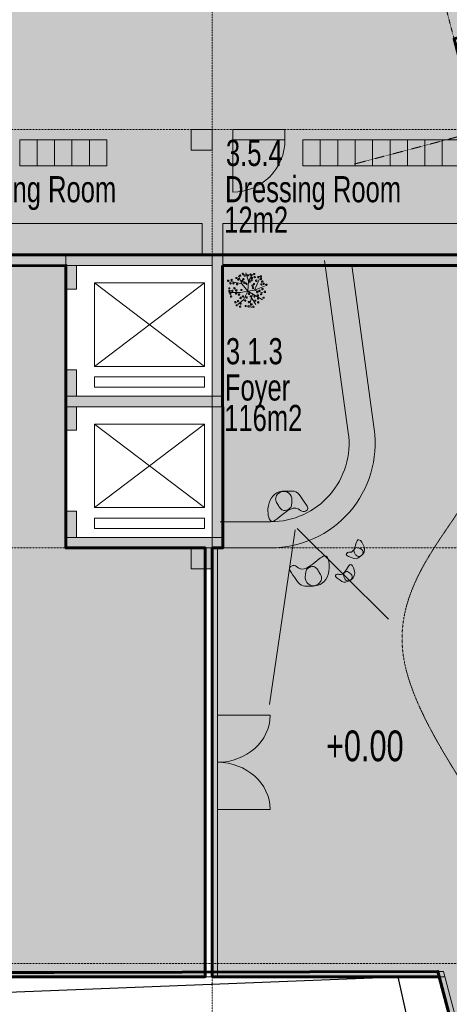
# Model space of a CAD drawing. Header units: millimetres. Extents: x -409347 to -76892, y 286088 to 1850972.
# Tile 345 of 364: x -231928 to -223708, y 1430480 to 1449307. Entities that reach past the tile are written whole.
import ezdxf

# ---------------------------------------------------------------- set-up
doc = ezdxf.new("R2010")
doc.units = ezdxf.units.MM
doc.linetypes.add('DGN Style 2', pattern=[3.08948, 1.853688, -1.235792])
doc.linetypes.add('DGN Style 4', pattern=[4.946257, 2.471584, -1.235792, 0.003089, -1.235792])
for name, color, linetype, lineweight in [('A_BU_CONCRETE_S_FILL', 7, 'Continuous', 0), ('A_BU_DOOR_S', 7, 'Continuous', 0), ('A_BU_ESC_ELE_E', 250, 'Continuous', 0), ('A_BU_FURNITURE_E', 58, 'Continuous', 0), ('A_P_ALLG_RWO_X_X', 20, 'Continuous', 30), ('A_P_TEXT_100_X_T', 80, 'Continuous', 0), ('A_P_WAND_BET_A_X', 25, 'Continuous', 0), ('A_P_WAND_BET_V_X', 131, 'DGN Style 2', 0), ('A_P_WAND_BET_X_X', 251, 'Continuous', 30), ('V_LINIE1', 8, 'Continuous', 13), ('W_MÖBEL LINIE', 252, 'Continuous', 13), ('W_TEXT1', 251, 'Continuous', 13), ('X_SCHRAFFUR 3', 65, 'Continuous', 0), ('Y_MENSCHEN (VOR GLAS)', 30, 'Continuous', 0), ('Z_RAUMSTEMPEL', 251, 'Continuous', 0)]:
    doc.layers.add(name, color=color, linetype=linetype, lineweight=lineweight)
doc.layers.add('A_BU_DOOR_FILL', color=7, linetype='Continuous', lineweight=0, true_color=0xfefefe)
doc.layers.add('A_P_ACHS_HAR_X_X', color=70, linetype='DGN Style 4', lineweight=0, transparency=0.7)
doc.styles.add('HPP200-25', font='arial.ttf', dxfattribs={"width": 0.7, "height": 0.5})
doc.styles.add('HPP200-35', font='arial.ttf', dxfattribs={"width": 0.714286, "height": 0.7})

msp = doc.modelspace()

# ---------------------------------------------------------------- hatches: boundary and pattern name
at = {"layer": 'A_BU_CONCRETE_S_FILL', "lineweight": 90, "true_color": 0x939598, "transparency": 33554470}
msp.add_hatch(color=252, dxfattribs=at).paths.add_polyline_path([(-228244, 1488302), (-280830, 1488302), (-289085, 1488302), (-289085, 1482153), (-272348, 1482154), (-272350, 1468202), (-289085, 1468202), (-289085, 1463907), (-281017, 1463907), (-281022, 1466713), (-272350, 1466713), (-255549, 1466692), (-255549, 1462081), (-233595, 1462081), (-233595, 1444808), (-222526, 1444810), (-223150, 1447173), (-223616, 1448938), (-210122, 1452499), (-211274, 1456863), (-228244, 1452444)])
at = {"layer": 'A_BU_CONCRETE_S_FILL', "ltscale": 4.744342, "extrusion": (0, 0, -1)}
h = msp.add_hatch(color=256, dxfattribs=at)
h.paths.add_polyline_path([(233595, 1444608), (228244, 1444608), (222263, 1444608), (222263, 1444808), (228044, 1444808), (228044, 1447010), (223082, 1447010), (223082, 1447210), (233595, 1447210), (233595, 1459532), (233595, 1481953), (233595, 1482152), (255845, 1482152), (255845, 1481953), (255845, 1461502), (255645, 1461502), (233895, 1461502), (233895, 1459703), (233895, 1459502), (233895, 1444608)])
h.paths.add_polyline_path([(255545, 1462102), (233895, 1462102), (233895, 1474980), (255545, 1474980)], flags=16)
h.paths.add_polyline_path([(255545, 1475180), (233895, 1475180), (233895, 1477566), (255545, 1477566)], flags=16)
h.paths.add_polyline_path([(233895, 1477766), (233895, 1481953), (255545, 1481953), (255545, 1477766)], flags=16)
h.paths.add_polyline_path([(233595, 1444808), (228244, 1444808), (228244, 1447010), (233595, 1447010)], flags=16)
at = {"layer": 'A_BU_CONCRETE_S_FILL', "lineweight": 90, "true_color": 0x991b1e, "transparency": 33554495}
msp.add_hatch(color=244, dxfattribs=at).paths.add_polyline_path([(-233896, 1454610), (-235892, 1454610), (-248504, 1453421), (-253652, 1454610), (-255849, 1454610), (-255845, 1463702), (-262837, 1463702), (-263082, 1431008), (-253075, 1431008), (-253075, 1434827), (-238325, 1434827), (-238325, 1431008), (-228377, 1431008), (-228378, 1439207), (-231044, 1439207), (-231044, 1444608), (-233896, 1444591)])
at = {"layer": 'A_BU_CONCRETE_S_FILL', "lineweight": 90, "true_color": 0x7aafdf, "transparency": 33554508}
msp.add_hatch(color=143, dxfattribs=at).paths.add_polyline_path([(-210049, 1452222), (-223252, 1448737), (-222163, 1444610), (-222473, 1444608), (-228047, 1444605), (-228044, 1439207), (-228245, 1439207), (-228244, 1431008), (-223900, 1431008), (-222916, 1427283), (-204720, 1432085)])
at = {"layer": 'A_BU_CONCRETE_S_FILL'}
for points in [[(-228644, 1446810), (-228644, 1447210), (-228244, 1447210), (-228244, 1446810)], [(-228244, 1444608), (-231044, 1444608), (-231044, 1444808), (-228244, 1444808)], [(-228244, 1441907), (-228244, 1444808), (-228044, 1444808), (-228044, 1441907)], [(-230844, 1444156), (-231044, 1444156), (-231044, 1444608), (-230844, 1444608)], [(-228244, 1441907), (-231044, 1441907), (-231044, 1442107), (-228244, 1442107)], [(-231044, 1441907), (-231044, 1442107), (-228044, 1442107), (-228044, 1441907)], [(-228244, 1439207), (-228244, 1442107), (-228044, 1442107), (-228044, 1439207)], [(-230844, 1441455), (-231044, 1441455), (-231044, 1441907), (-230844, 1441907)], [(-231044, 1439207), (-231044, 1439407), (-228044, 1439407), (-228044, 1439207)], [(-228644, 1438807), (-228644, 1439207), (-228244, 1439207), (-228244, 1438807)]]:
    msp.add_hatch(color=256, dxfattribs=at).paths.add_polyline_path(points)
at = {"layer": 'A_BU_CONCRETE_S_FILL', "extrusion": (0, 0, -1)}
for points in [[(231044, 1442107), (230844, 1442107), (230844, 1442610), (231044, 1442610)], [(231044, 1439407), (230844, 1439407), (230844, 1439910), (231044, 1439910)]]:
    msp.add_hatch(color=256, dxfattribs=at).paths.add_polyline_path(points)
at = {"layer": 'A_BU_DOOR_FILL'}
msp.add_hatch(color=256, dxfattribs=at).paths.add_polyline_path([(-226852, 1447010), (-227852, 1447010), (-227852, 1447210), (-226852, 1447210)])
at = {"layer": 'X_SCHRAFFUR 3', "transparency": 33554636}
h = msp.add_hatch(color=256, dxfattribs=at)
edge = h.paths.add_edge_path()
edge.add_ellipse((-227582, 1444135), major_axis=(-285, 285), ratio=1, start_angle=193.9885, end_angle=553.9885)
at = {"layer": 'Y_MENSCHEN (VOR GLAS)', "linetype": 'Continuous', "transparency": 33554661, "extrusion": (0, 0, -1)}
h = msp.add_hatch(color=256, dxfattribs=at)
edge = h.paths.add_edge_path()
edge.add_spline(control_points=[(226713, 1440294), (226609, 1440299), (226533, 1440137), (226372, 1439943), (226518, 1439879), (226690, 1440062), (226895, 1439829), (227152, 1439662), (227221, 1440046), (227026, 1440319), (226796, 1440291), (226713, 1440294)], knot_values=[0, 0, 0, 0, 0.14717, 0.223427, 0.264495, 0.315541, 0.530984, 0.576721, 0.696815, 0.881374, 1, 1, 1, 1], degree=3, periodic=0)
edge = h.paths.add_edge_path(flags=16)
edge.add_spline(control_points=[(226909, 1440283), (226951, 1440273), (227018, 1440225), (227042, 1440113), (226987, 1440039), (226950, 1439963), (226885, 1439913), (226805, 1439926), (226735, 1439970), (226723, 1440068), (226707, 1440175), (226787, 1440286), (226875, 1440291), (226909, 1440283)], knot_values=[0, 0, 0, 0, 0.121659, 0.207681, 0.296391, 0.37264, 0.453094, 0.504047, 0.594724, 0.666593, 0.772199, 0.899184, 1, 1, 1, 1], degree=3, periodic=0)
h = msp.add_hatch(color=256, dxfattribs=at)
edge = h.paths.add_edge_path()
edge.add_spline(control_points=[(225459, 1439011), (225501, 1438981), (225578, 1439027), (225698, 1439063), (225655, 1439130), (225533, 1439101), (225511, 1439255), (225450, 1439396), (225316, 1439255), (225322, 1439087), (225426, 1439035), (225459, 1439011)], knot_values=[0, 0, 0, 0, 0.14717, 0.223427, 0.264495, 0.315541, 0.530984, 0.576721, 0.696815, 0.881374, 1, 1, 1, 1], degree=3, periodic=0)
edge = h.paths.add_edge_path(flags=16)
edge.add_spline(control_points=[(225380, 1439070), (225366, 1439085), (225351, 1439124), (225372, 1439177), (225415, 1439193), (225452, 1439214), (225493, 1439217), (225522, 1439190), (225540, 1439152), (225518, 1439108), (225495, 1439059), (225431, 1439035), (225393, 1439057), (225380, 1439070)], knot_values=[0, 0, 0, 0, 0.121659, 0.207681, 0.296391, 0.37264, 0.453094, 0.504047, 0.594724, 0.666593, 0.772199, 0.899184, 1, 1, 1, 1], degree=3, periodic=0)
h = msp.add_hatch(color=256, dxfattribs=at)
edge = h.paths.add_edge_path()
edge.add_spline(control_points=[(226470, 1438476), (226573, 1438472), (226649, 1438634), (226810, 1438827), (226665, 1438891), (226493, 1438708), (226287, 1438942), (226030, 1439109), (225961, 1438725), (226156, 1438451), (226387, 1438480), (226470, 1438476)], knot_values=[0, 0, 0, 0, 0.14717, 0.223427, 0.264495, 0.315541, 0.530984, 0.576721, 0.696815, 0.881374, 1, 1, 1, 1], degree=3, periodic=0)
edge = h.paths.add_edge_path(flags=16)
edge.add_spline(control_points=[(226273, 1438488), (226232, 1438497), (226164, 1438545), (226140, 1438657), (226196, 1438732), (226233, 1438808), (226298, 1438858), (226377, 1438845), (226448, 1438800), (226460, 1438703), (226475, 1438596), (226395, 1438485), (226308, 1438480), (226273, 1438488)], knot_values=[0, 0, 0, 0, 0.121659, 0.207681, 0.296391, 0.37264, 0.453094, 0.504047, 0.594724, 0.666593, 0.772199, 0.899184, 1, 1, 1, 1], degree=3, periodic=0)
h = msp.add_hatch(color=256, dxfattribs=at)
edge = h.paths.add_edge_path()
edge.add_spline(control_points=[(225694, 1438553), (225742, 1438534), (225804, 1438599), (225911, 1438666), (225851, 1438719), (225741, 1438659), (225680, 1438802), (225584, 1438922), (225491, 1438751), (225541, 1438590), (225655, 1438568), (225694, 1438553)], knot_values=[0, 0, 0, 0, 0.14717, 0.223427, 0.264495, 0.315541, 0.530984, 0.576721, 0.696815, 0.881374, 1, 1, 1, 1], degree=3, periodic=0)
edge = h.paths.add_edge_path(flags=16)
edge.add_spline(control_points=[(225602, 1438589), (225584, 1438600), (225560, 1438633), (225566, 1438690), (225604, 1438717), (225633, 1438747), (225672, 1438761), (225708, 1438742), (225734, 1438710), (225725, 1438662), (225715, 1438609), (225660, 1438569), (225617, 1438580), (225602, 1438589)], knot_values=[0, 0, 0, 0, 0.121659, 0.207681, 0.296391, 0.37264, 0.453094, 0.504047, 0.594724, 0.666593, 0.772199, 0.899184, 1, 1, 1, 1], degree=3, periodic=0)

# ---------------------------------------------------------------- linework, layer by layer
at = {"color": 244, "lineweight": 60, "true_color": 0x991b1e}
for points in [[(-295285, 1429115), (-295285, 1463253), (-298313, 1463253), (-298313, 1490102), (-289365, 1490102), (-289365, 1488302), (-228244, 1488302), (-228244, 1452557), (-211316, 1457025), (-209529, 1451033), (-209742, 1450972), (-204640, 1431875), (-204285, 1431953), (-204376, 1432295), (-222916, 1427283), (-223926, 1431108), (-263082, 1431008), (-263082, 1428930), (-288575, 1429035), (-295285, 1429115)], [(-263082, 1431008), (-262837, 1463702), (-255845, 1463702), (-255849, 1454610), (-253652, 1454610), (-248504, 1453421), (-235892, 1454610), (-233896, 1454610), (-233896, 1444591), (-231044, 1444608), (-231044, 1439207), (-228378, 1439207), (-228377, 1431008), (-238325, 1431008), (-238325, 1434827), (-253075, 1434827), (-253075, 1431008), (-263082, 1431008)]]:
    msp.add_lwpolyline(points, dxfattribs=at)
at = {"color": 251, "lineweight": 60, "true_color": 0x636466}
msp.add_lwpolyline([(-280830, 1488302), (-228244, 1488302), (-228244, 1452444), (-211274, 1456863), (-210122, 1452499), (-223616, 1448938), (-223150, 1447173), (-222526, 1444810), (-233595, 1444808), (-233595, 1462081), (-255549, 1462081), (-255549, 1466692), (-272350, 1466713), (-281022, 1466713), (-281017, 1463907), (-289085, 1463907), (-289085, 1468202), (-272350, 1468202), (-272348, 1482154), (-289085, 1482153), (-289085, 1488302), (-280830, 1488302)], dxfattribs=at)
at = {"color": 143, "lineweight": 60, "true_color": 0x7aafdf}
msp.add_lwpolyline([(-228044, 1444605), (-222473, 1444608), (-222163, 1444610), (-223252, 1448737), (-210049, 1452222), (-204720, 1432085), (-222916, 1427283), (-223900, 1431008), (-228244, 1431008), (-228245, 1439207), (-228044, 1439207), (-228047, 1444605)], dxfattribs=at)
at = {"layer": 'A_BU_CONCRETE_S_FILL'}
for p, q in [((-228244, 1447210), (-228644, 1447210)), ((-228644, 1447210), (-228644, 1446810)), ((-228244, 1446810), (-228244, 1447210)), ((-228644, 1446810), (-228244, 1446810)), ((-231044, 1444808), (-231044, 1444608)), ((-228244, 1444808), (-231044, 1444808)), ((-228044, 1444808), (-228244, 1444808)), ((-228244, 1444808), (-228244, 1441907)), ((-228244, 1444608), (-228244, 1444808)), ((-228044, 1441907), (-228044, 1444808)), ((-230844, 1444608), (-231044, 1444608)), ((-231044, 1444608), (-231044, 1444156)), ((-231044, 1444608), (-228244, 1444608)), ((-230844, 1444156), (-230844, 1444608)), ((-231044, 1444156), (-230844, 1444156)), ((-231044, 1442107), (-231044, 1442610)), ((-231044, 1442610), (-230844, 1442610)), ((-230844, 1442610), (-230844, 1442107)), ((-231044, 1442107), (-231044, 1441907)), ((-228244, 1442107), (-231044, 1442107)), ((-228044, 1442107), (-231044, 1442107)), ((-231044, 1442107), (-231044, 1441907)), ((-230844, 1442107), (-231044, 1442107)), ((-228044, 1442107), (-228244, 1442107)), ((-228244, 1442107), (-228244, 1439207)), ((-228244, 1441907), (-228244, 1442107)), ((-228044, 1439207), (-228044, 1442107)), ((-228044, 1441907), (-228044, 1442107)), ((-230844, 1441907), (-231044, 1441907)), ((-231044, 1441907), (-231044, 1441455)), ((-231044, 1441907), (-228244, 1441907)), ((-231044, 1441907), (-228044, 1441907)), ((-230844, 1441455), (-230844, 1441907)), ((-228244, 1441907), (-228044, 1441907)), ((-231044, 1441455), (-230844, 1441455)), ((-231044, 1439407), (-231044, 1439910)), ((-231044, 1439910), (-230844, 1439910)), ((-230844, 1439910), (-230844, 1439407)), ((-228044, 1439407), (-231044, 1439407)), ((-231044, 1439407), (-231044, 1439207)), ((-230844, 1439407), (-231044, 1439407)), ((-228044, 1439207), (-228044, 1439407)), ((-231044, 1439207), (-228044, 1439207)), ((-228244, 1439207), (-228644, 1439207)), ((-228644, 1439207), (-228644, 1438807)), ((-228244, 1439207), (-228044, 1439207)), ((-228244, 1438807), (-228244, 1439207)), ((-228644, 1438807), (-228244, 1438807))]:
    msp.add_line(p, q, dxfattribs=at)
at = {"layer": 'A_BU_CONCRETE_S_FILL', "ltscale": 4.744342}
msp.add_line((-231044, 1439207), (-231044, 1444608), dxfattribs=at)
at = {"layer": 'A_BU_DOOR_FILL'}
for p, q in [((-226852, 1447210), (-227852, 1447210)), ((-227852, 1447210), (-227852, 1447010)), ((-226852, 1447010), (-226852, 1447210)), ((-227852, 1447010), (-226852, 1447010))]:
    msp.add_line(p, q, dxfattribs=at)
at = {"layer": 'A_BU_DOOR_S'}
for p, q in [((-227852, 1447010), (-227852, 1446010)), ((-228144, 1436007), (-227136, 1436007))]:
    msp.add_line(p, q, dxfattribs=at)
at = {"layer": 'A_BU_DOOR_S', "extrusion": (0, 0, -1)}
msp.add_line((-228144, 1434207), (-227136, 1434207), dxfattribs=at)
at = {"layer": 'A_BU_DOOR_S'}
for centre, major_axis, ratio, start_param, end_param in [((-227852, 1447010), (-707, 707), 1, 2.356197, 3.926994), ((-228144, 1434207), (1008, 0), 0.892857, 0, 1.570796)]:
    msp.add_ellipse(centre, major_axis=major_axis, ratio=ratio, start_param=start_param, end_param=end_param, dxfattribs=at)
at = {"layer": 'A_BU_DOOR_S', "extrusion": (0, 0, -1)}
msp.add_ellipse((-228144, 1436007), major_axis=(1008, 0), ratio=0.892857, start_param=0, end_param=1.570796, dxfattribs=at)
at = {"layer": 'A_BU_ESC_ELE_E'}
for p, q in [((-230494, 1442678), (-228394, 1444274)), ((-230494, 1444274), (-228394, 1442678)), ((-230494, 1439978), (-228394, 1441573)), ((-230494, 1441573), (-228394, 1439978))]:
    msp.add_line(p, q, dxfattribs=at)
for points in [[(-230494, 1442678), (-228394, 1442678), (-228394, 1444274), (-230494, 1444274)], [(-228394, 1442478), (-230494, 1442478), (-230494, 1442278), (-228394, 1442278)], [(-230494, 1439978), (-228394, 1439978), (-228394, 1441573), (-230494, 1441573)], [(-228394, 1439778), (-230494, 1439778), (-230494, 1439578), (-228394, 1439578)]]:
    msp.add_3dface(points, dxfattribs=at)
at = {"layer": 'A_BU_FURNITURE_E'}
for p, q in [((-226093, 1444700), (-225640, 1441411)), ((-225145, 1441479), (-225575, 1444608)), ((-227126, 1439707), (-228095, 1439707)), ((-228095, 1439207), (-227126, 1439207))]:
    msp.add_line(p, q, dxfattribs=at)
for radius in [2000, 1500]:
    msp.add_arc((-227126, 1441207), radius, 270, 7.8355, dxfattribs=at)
at = {"layer": 'A_P_ACHS_HAR_X_X', "ltscale": 0.000466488, "transparency": 33554477}
for p, q in [((-228244, 1498030), (-228244, 1429990)), ((-226226, 1458828), (-216442, 1421758)), ((-199433, 1453432), (-225521, 1446547)), ((-218497, 1447210), (-308497, 1447210)), ((-218497, 1439210), (-308497, 1439210)), ((-218497, 1431258), (-308497, 1431258))]:
    msp.add_line(p, q, dxfattribs=at)
at = {"layer": 'A_P_ALLG_RWO_X_X', "ltscale": 0.01}
msp.add_lwpolyline([(-299753, 1490181), (-299092, 1462246), (-295976, 1462253), (-296285, 1429112), (-262954, 1429196), (-262955, 1429950), (-247238, 1430121), (-224692, 1431008), (-223950, 1427669), (-223424, 1425764), (-216588, 1426626), (-198132, 1432520), (-204837, 1460131), (-209821, 1458875), (-209547, 1457526), (-225733, 1453254), (-227536, 1491762)], dxfattribs=at)
at = {"layer": 'A_P_WAND_BET_A_X', "ltscale": 0.01}
msp.add_3dface([(-409347, 1850972), (-87526, 1850972), (-87526, 286088), (-409347, 286088)], dxfattribs=at)
at = {"layer": 'A_P_WAND_BET_A_X'}
for points in [[(-228244, 1439207), (-228144, 1439207), (-228144, 1431008), (-228244, 1431008)], [(-263082, 1431008), (-263082, 1431108), (-223822, 1431108), (-223796, 1431008)], [(-222820, 1427308), (-222916, 1427283), (-223926, 1431108), (-223822, 1431108)]]:
    msp.add_3dface(points, dxfattribs=at)
at = {"layer": 'A_P_WAND_BET_V_X'}
msp.add_3dface([(-393854, 1527409), (-393847, 1392399), (-111053, 1392415), (-111060, 1527424)], dxfattribs=at)
msp.add_3dface([(-393854, 1527409), (-393847, 1392399), (-111053, 1392415), (-111060, 1527424)], dxfattribs=at)
at = {"layer": 'V_LINIE1'}
for p, q in [((-231928, 1446510), (-231928, 1447012)), ((-231928, 1447010), (-230262, 1447010)), ((-231928, 1447010), (-230262, 1447010)), ((-231595, 1446510), (-231595, 1447010)), ((-231262, 1446510), (-231262, 1447010)), ((-230928, 1446510), (-230928, 1447010)), ((-230595, 1446510), (-230595, 1447010)), ((-230262, 1446510), (-230262, 1447010)), ((-226509, 1446510), (-226509, 1447010)), ((-226509, 1447010), (-224842, 1447010)), ((-226176, 1446510), (-226176, 1447010)), ((-225842, 1446510), (-225842, 1447010)), ((-225509, 1446510), (-225509, 1447010)), ((-225176, 1446510), (-225176, 1447010)), ((-224842, 1446510), (-224842, 1447012)), ((-224842, 1447010), (-223176, 1447010)), ((-224842, 1447010), (-223176, 1447010)), ((-224509, 1446510), (-224509, 1447010)), ((-224176, 1446510), (-224176, 1447010)), ((-223842, 1446510), (-223842, 1447010)), ((-231928, 1446510), (-230262, 1446510)), ((-226509, 1446510), (-224842, 1446510)), ((-224842, 1446510), (-223176, 1446510))]:
    msp.add_line(p, q, dxfattribs=at)
at = {"layer": 'W_MÖBEL LINIE'}
for points in [[(-233595, 1444808), (-233595, 1445408), (-228438, 1445408), (-228438, 1444808)], [(-228044, 1444808), (-228044, 1445408), (-222684, 1445408), (-222684, 1444808)]]:
    msp.add_3dface(points, dxfattribs=at)
at = {"layer": 'Y_MENSCHEN (VOR GLAS)'}
for p, q in [((-227553, 1444310), (-227604, 1444467)), ((-227553, 1444310), (-227472, 1444435)), ((-227680, 1444253), (-227891, 1444300)), ((-227680, 1444253), (-227741, 1444412)), ((-227565, 1444115), (-227680, 1444253)), ((-227565, 1444115), (-227553, 1444310)), ((-227435, 1444137), (-227347, 1444336)), ((-227704, 1444089), (-227929, 1444093)), ((-227565, 1444115), (-227704, 1444089)), ((-227565, 1444115), (-227647, 1443949)), ((-227565, 1444115), (-227435, 1444137)), ((-227565, 1444115), (-227285, 1443947)), ((-227471, 1444059), (-227516, 1443901)), ((-227435, 1444137), (-227244, 1444209)), ((-227435, 1444137), (-227273, 1444081)), ((-227647, 1443949), (-227755, 1443863)), ((-227516, 1443901), (-227500, 1443795)), ((-227491, 1443990), (-227409, 1443859)), ((-226655, 1439551), (-227150, 1436213)), ((-226622, 1439578), (-224871, 1437844))]:
    msp.add_line(p, q, dxfattribs=at)
for centre, major_axis, start_param, end_param in [((-227658, 1444447), (8.19, 8.19), 4.956535, 11.23972), ((-227624, 1444416), (-10.1, 10.1), 3.385738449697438, 9.668923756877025), ((-227563, 1444419), (-8.19, 8.19), 3.385738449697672, 9.668923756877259), ((-227510, 1444431), (-10.1, 10.1), 3.385738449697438, 9.668923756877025), ((-227443, 1444442), (10.1, 10.1), 4.956535, 11.23972), ((-227937, 1444314), (-10.1, 10.1), 3.385738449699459, 9.668923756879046), ((-227895, 1444266), (-10.1, 10.1), 3.385738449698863, 9.66892375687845), ((-227874, 1444331), (-8.19, 8.19), 3.385738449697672, 9.668923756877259), ((-227838, 1444264), (8.19, 8.19), 4.956535, 11.23972), ((-227781, 1444367), (8.19, 8.19), 4.956535, 11.23972), ((-227767, 1444248), (10.1, 10.1), 4.956535, 11.23972), ((-227745, 1444341), (-10.1, 10.1), 3.385738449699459, 9.668923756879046), ((-227708, 1444414), (-10.1, 10.1), 3.38573844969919, 9.668923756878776), ((-227671, 1444307), (-8.19, 8.19), 3.385738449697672, 9.668923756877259), ((-227649, 1444345), (10.1, 10.1), 4.956535, 11.23972), ((-227630, 1444278), (-10.1, 10.1), 3.38573844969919, 9.668923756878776), ((-227590, 1444256), (-8.19, 8.19), 3.38573844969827, 9.668923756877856), ((-227529, 1444297), (10.1, 10.1), 4.956535, 11.23972), ((-227491, 1444323), (-8.19, 8.19), 3.38573844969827, 9.668923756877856), ((-227484, 1444365), (-8.19, 8.19), 3.385738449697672, 9.668923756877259), ((-227444, 1444254), (-8.19, 8.19), 3.385738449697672, 9.668923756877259), ((-227431, 1444382), (-10.1, 10.1), 3.38573844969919, 9.668923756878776), ((-227403, 1444316), (-10.1, 10.1), 3.385738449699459, 9.668923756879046), ((-227362, 1444384), (-10.1, 10.1), 3.38573844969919, 9.668923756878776), ((-227313, 1444397), (-10.1, 10.1), 3.385738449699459, 9.668923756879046), ((-227313, 1444349), (-10.1, 10.1), 3.385738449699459, 9.668923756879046), ((-227304, 1444245), (-8.19, 8.19), 3.385738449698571, 9.668923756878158), ((-227286, 1444299), (10.1, 10.1), 4.956535, 11.23972), ((-227259, 1444255), (-8.19, 8.19), 3.385738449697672, 9.668923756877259), ((-227209, 1444238), (10.1, 10.1), 4.956535, 11.23972), ((-227915, 1444119), (-10.1, 10.1), 3.385738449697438, 9.668923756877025), ((-227916, 1444170), (8.19, 8.19), 4.956535, 11.23972), ((-227899, 1444066), (8.19, 8.19), 4.956535, 11.23972), ((-227861, 1444124), (-10.1, 10.1), 3.385738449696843, 9.66892375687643), ((-227818, 1444170), (10.1, 10.1), 4.956535, 11.23972), ((-227783, 1444129), (-10.1, 10.1), 3.38573844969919, 9.668923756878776), ((-227786, 1444070), (-8.19, 8.19), 3.385738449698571, 9.668923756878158), ((-227732, 1444050), (-10.1, 10.1), 3.385738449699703, 9.66892375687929), ((-227685, 1444139), (-8.19, 8.19), 3.385738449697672, 9.668923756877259), ((-227542, 1444067), (-10.1, 10.1), 3.385738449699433, 9.66892375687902), ((-227472, 1444220), (10.1, 10.1), 4.956535, 11.23972), ((-227463, 1444174), (8.19, 8.19), 4.956535, 11.23972), ((-227384, 1444099), (10.1, 10.1), 4.956535, 11.23972), ((-227340, 1444126), (8.19, 8.19), 4.956535, 11.23972), ((-227308, 1444058), (8.19, 8.19), 4.956535, 11.23972), ((-227283, 1444154), (-10.1, 10.1), 3.385738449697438, 9.668923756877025), ((-227238, 1444104), (-10.1, 10.1), 3.385738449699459, 9.668923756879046), ((-227883, 1444012), (-10.1, 10.1), 3.385738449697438, 9.668923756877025), ((-227799, 1443905), (10.1, 10.1), 4.956535, 11.23972), ((-227749, 1443924), (-10.1, 10.1), 3.385738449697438, 9.668923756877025), ((-227700, 1443986), (-10.1, 10.1), 3.385738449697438, 9.668923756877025), ((-227700, 1443878), (-8.19, 8.19), 3.385738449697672, 9.668923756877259), ((-227657, 1444015), (-8.19, 8.19), 3.385738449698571, 9.668923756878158), ((-227613, 1443937), (-8.19, 8.19), 3.385738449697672, 9.668923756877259), ((-227588, 1443996), (-10.1, 10.1), 3.385738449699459, 9.668923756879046), ((-227544, 1443906), (10.1, 10.1), 4.956535, 11.23972), ((-227508, 1444017), (8.19, 8.19), 4.956535, 11.23972), ((-227489, 1443863), (-8.19, 8.19), 3.385738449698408, 9.668923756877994), ((-227438, 1444014), (8.19, 8.19), 4.956535, 11.23972), ((-227422, 1443935), (-8.19, 8.19), 3.385738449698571, 9.668923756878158), ((-227370, 1444031), (-10.1, 10.1), 3.385738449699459, 9.668923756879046), ((-227368, 1443971), (-8.19, 8.19), 3.385738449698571, 9.668923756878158), ((-227363, 1443902), (-10.1, 10.1), 3.385738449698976, 9.668923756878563), ((-227263, 1443991), (8.19, 8.19), 4.956535, 11.23972), ((-227777, 1443846), (8.19, 8.19), 4.956535, 11.23972), ((-227709, 1443822), (10.1, 10.1), 4.956535, 11.23972), ((-227604, 1443831), (-8.19, 8.19), 3.385738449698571, 9.668923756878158), ((-227550, 1443825), (-10.1, 10.1), 3.385738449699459, 9.668923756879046), ((-227455, 1443816), (10.1, 10.1), 4.956535, 11.23972)]:
    msp.add_ellipse(centre, major_axis=major_axis, ratio=1, start_param=start_param, end_param=end_param, dxfattribs=at)
at = {"layer": 'Y_MENSCHEN (VOR GLAS)', "linetype": 'DGN Style 2', "lineweight": 13}
msp.add_open_spline([(-229800, 1426512), (-231991, 1431008), (-225071, 1428565), (-221353, 1431014), (-222566, 1433597), (-225592, 1437481), (-223022, 1440247), (-222966, 1441841), (-220679, 1443039), (-217360, 1442967)], degree=3, knots=[0, 0, 0, 0, 0.166667, 0.221885, 0.333333, 0.5, 0.666667, 0.833333, 1, 1, 1, 1], dxfattribs=at)
at = {"layer": 'Y_MENSCHEN (VOR GLAS)'}
for points, start_tangent, end_tangent in [([(-226713, 1440294), (-226483, 1440085), (-226424, 1439935), (-226504, 1439901), (-226599, 1439952), (-227010, 1439757), (-227096, 1439714), (-227177, 1439954), (-226962, 1440279), (-226713, 1440294)], (0.999091, 0.042622), (0.999091, 0.042622)), ([(-226909, 1440283), (-227012, 1440207), (-227029, 1440118), (-226987, 1440034), (-226944, 1439967), (-226873, 1439920), (-226820, 1439926), (-226743, 1439982), (-226724, 1440055), (-226722, 1440166), (-226804, 1440272), (-226909, 1440283)], (-0.975459, -0.220183), (-0.975459, -0.220183)), ([(-226470, 1438476), (-226699, 1438686), (-226759, 1438835), (-226679, 1438869), (-226584, 1438819), (-226173, 1439014), (-226086, 1439057), (-226005, 1438817), (-226220, 1438492), (-226470, 1438476)], (-0.999091, -0.042622), (-0.999091, -0.042622)), ([(-226273, 1438488), (-226170, 1438564), (-226153, 1438653), (-226195, 1438736), (-226238, 1438804), (-226309, 1438850), (-226362, 1438844), (-226440, 1438788), (-226458, 1438715), (-226460, 1438604), (-226379, 1438498), (-226273, 1438488)], (0.975459, 0.220183), (0.975459, 0.220183))]:
    msp.add_spline(points, degree=3, dxfattribs=dict(at, start_tangent=start_tangent, end_tangent=end_tangent))
for points, knots in [([(-225459, 1439011), (-225501, 1438981), (-225578, 1439027), (-225698, 1439063), (-225655, 1439130), (-225533, 1439101), (-225511, 1439255), (-225450, 1439396), (-225316, 1439255), (-225322, 1439087), (-225426, 1439035), (-225459, 1439011)], [0, 0, 0, 0, 0.310606, 0.471549, 0.558226, 0.66596, 1.120659, 1.217188, 1.470651, 1.860169, 2.110533, 2.110533, 2.110533, 2.110533]), ([(-225380, 1439070), (-225366, 1439085), (-225351, 1439124), (-225372, 1439177), (-225415, 1439193), (-225452, 1439214), (-225493, 1439217), (-225522, 1439190), (-225540, 1439152), (-225518, 1439108), (-225495, 1439059), (-225431, 1439035), (-225393, 1439057), (-225380, 1439070)], [0, 0, 0, 0, 0.128004, 0.218512, 0.311849, 0.392074, 0.476724, 0.530335, 0.62574, 0.701357, 0.812471, 0.946078, 1.052153, 1.052153, 1.052153, 1.052153]), ([(-225694, 1438553), (-225742, 1438534), (-225804, 1438599), (-225911, 1438666), (-225851, 1438719), (-225741, 1438659), (-225680, 1438802), (-225584, 1438922), (-225491, 1438751), (-225541, 1438590), (-225655, 1438568), (-225694, 1438553)], [0, 0, 0, 0, 0.310606, 0.471549, 0.558226, 0.66596, 1.120659, 1.217188, 1.470651, 1.860169, 2.110533, 2.110533, 2.110533, 2.110533]), ([(-225602, 1438589), (-225584, 1438600), (-225560, 1438633), (-225566, 1438690), (-225604, 1438717), (-225633, 1438747), (-225672, 1438761), (-225708, 1438742), (-225734, 1438710), (-225725, 1438662), (-225715, 1438609), (-225660, 1438569), (-225617, 1438580), (-225602, 1438589)], [0, 0, 0, 0, 0.128004, 0.218512, 0.311849, 0.392074, 0.476724, 0.530335, 0.62574, 0.701357, 0.812471, 0.946078, 1.052153, 1.052153, 1.052153, 1.052153])]:
    msp.add_open_spline(points, degree=3, knots=knots, dxfattribs=at)

# ---------------------------------------------------------------- texts
at = {"layer": 'A_P_TEXT_100_X_T', "color": 6, "true_color": 0xff00ff, "style": 'HPP200-35', "width": 0.714286}
msp.add_text('+0.00', height=588.6, dxfattribs=at).set_placement((-226067, 1435127))
at = {"layer": 'A_P_WAND_BET_X_X', "style": 'HPP200-25', "width": 0.7}
for s, p in [('12m2', (-228015, 1445233)), ('116m2', (-228015, 1441441))]:
    msp.add_text(s, height=500, dxfattribs=at).set_placement(p)
at = {"layer": 'W_TEXT1', "style": 'HPP200-25', "width": 0.7}
for s, p in [('Dressing Room', (-233450, 1445816)), ('Dressing Room', (-227999, 1445816)), ('Foyer', (-228002, 1442024))]:
    msp.add_text(s, height=500, dxfattribs=at).set_placement(p)
at = {"layer": 'Z_RAUMSTEMPEL', "style": 'HPP200-25', "width": 0.7}
for s, p in [('3.5.4', (-227982, 1446510)), ('3.1.3', (-227982, 1442718))]:
    msp.add_text(s, height=500, dxfattribs=at).set_placement(p)

doc.saveas('drawing.dxf')
